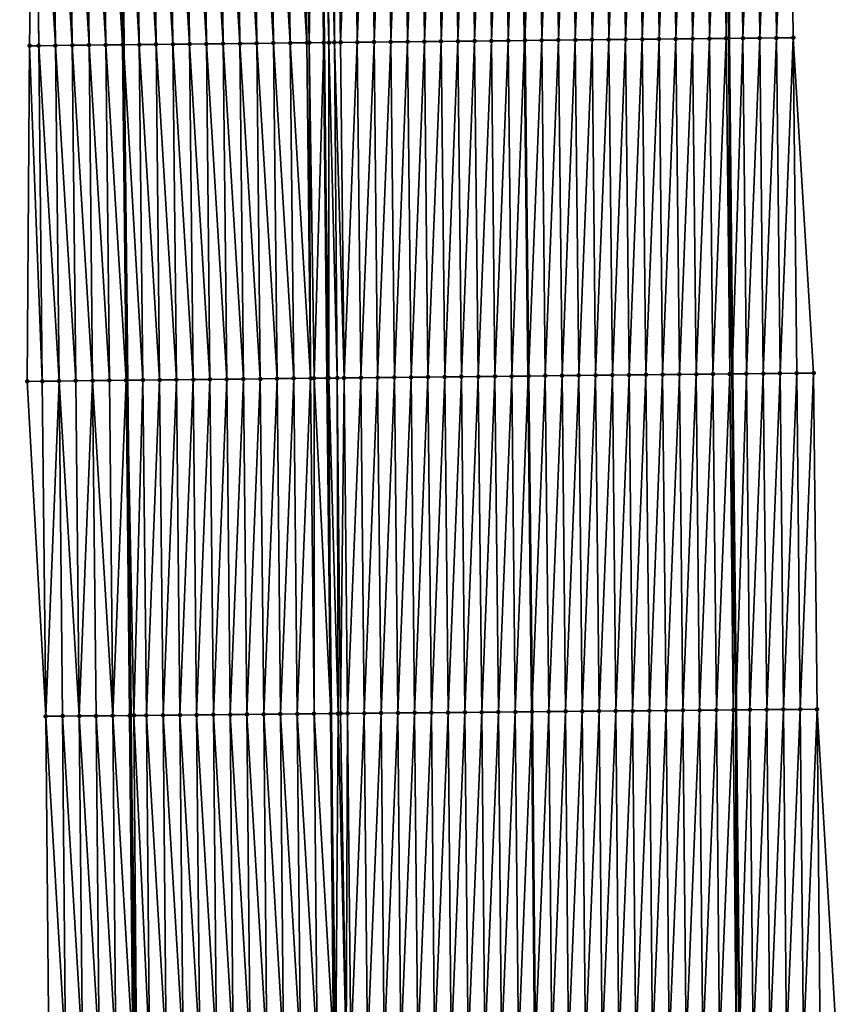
# Model space of a CAD drawing. Header units: feet. Extents: x 2010743 to 2022806, y 818705 to 837694.
# Tile 416 of 531: x 2011429 to 2011478, y 833176 to 833234. Entities that reach past the tile are written whole.
import ezdxf

# ---------------------------------------------------------------- set-up
doc = ezdxf.new("R2010")
doc.units = ezdxf.units.FT
doc.header["$MEASUREMENT"] = 0
for name, color, linetype, lineweight in [('EP_Travel Lane', 172, 'Continuous', 53), ('Road Shots', 141, 'Continuous', 100), ('STRIPING', 60, 'Continuous', 53)]:
    doc.layers.add(name, color=color, linetype=linetype, lineweight=lineweight)
doc.layers.add('I-77-MM17-21_NB-Surface-Border', color=7, linetype='Continuous')
doc.layers.add('I-77-MM17-21_NB-Surface-TIN', color=7, linetype='Continuous')

msp = doc.modelspace()

# ---------------------------------------------------------------- linework, layer by layer
at = {"layer": 'EP_Travel Lane'}
for points in [[(2011434.402, 833292.959, 293.292), (2011434.611, 833272.961, 293.432), (2011434.82, 833252.963, 293.639), (2011435.029, 833232.965, 293.875), (2011435.239, 833212.968, 294.131), (2011435.446, 833192.987, 294.363), (2011435.646, 833172.99, 294.628), (2011435.847, 833152.993, 294.879), (2011436.047, 833132.995, 295.14), (2011436.247, 833112.999, 295.433), (2011436.448, 833093.002, 295.728), (2011436.648, 833073.005, 296.049), (2011436.849, 833053.008, 296.345), (2011437.049, 833033.012, 296.684)], [(2011470.49, 833293.34, 292.963), (2011470.699, 833273.342, 293.131), (2011470.908, 833253.344, 293.339), (2011471.117, 833233.347, 293.592), (2011471.326, 833213.349, 293.839), (2011471.534, 833193.32, 294.066), (2011471.734, 833173.322, 294.295), (2011471.935, 833153.325, 294.54), (2011472.135, 833133.328, 294.822), (2011472.336, 833113.33, 295.092), (2011472.536, 833093.334, 295.417), (2011472.737, 833073.338, 295.752), (2011472.937, 833053.342, 296.093), (2011473.138, 833033.346, 296.435)]]:
    msp.add_polyline3d(points, dxfattribs=at)
at = {"layer": 'I-77-MM17-21_NB-Surface-Border', "color": 3, "linetype": 'Continuous', "lineweight": -3}
for points in [[(2011474.323, 833293.38, 292.814), (2011474.535, 833273.382, 292.978), (2011474.748, 833253.384, 293.194), (2011474.961, 833233.386, 293.438), (2011476.174, 833213.399, 293.62), (2011476.382, 833193.362, 293.874), (2011477.568, 833173.373, 294.065), (2011477.755, 833153.375, 294.289), (2011477.942, 833133.378, 294.563), (2011478.129, 833113.381, 294.848), (2011477.315, 833093.376, 295.212), (2011477.502, 833073.38, 295.566), (2011475.689, 833053.366, 295.982), (2011476.876, 833033.379, 296.31)], [(2011432.593, 833032.969, 296.561), (2011431.957, 833052.961, 296.226), (2011431.392, 833072.954, 295.91), (2011432.317, 833092.962, 295.628), (2011431.131, 833112.949, 295.299), (2011430.944, 833132.946, 295.021), (2011430.757, 833152.943, 294.756), (2011430.57, 833172.941, 294.496), (2011430.384, 833192.938, 294.233), (2011429.279, 833212.903, 293.96), (2011429.417, 833232.904, 293.721), (2011429.718, 833252.908, 293.51), (2011429.457, 833272.905, 293.298), (2011428.829, 833292.899, 293.151)]]:
    msp.add_polyline3d(points, dxfattribs=at)
at = {"layer": 'I-77-MM17-21_NB-Surface-TIN', "color": 128, "linetype": 'Continuous', "lineweight": -3}
for points in [[(2011440.963, 833233.029, 293.967), (2011440.75, 833253.027, 293.716), (2011439.75, 833253.016, 293.706)], [(2011441.963, 833233.04, 293.98), (2011441.75, 833253.037, 293.725), (2011440.75, 833253.027, 293.716)], [(2011440.963, 833233.029, 293.967), (2011441.963, 833233.04, 293.98), (2011440.75, 833253.027, 293.716)], [(2011442.963, 833233.051, 293.99), (2011442.75, 833253.048, 293.735), (2011441.75, 833253.037, 293.725)], [(2011441.963, 833233.04, 293.98), (2011442.963, 833233.051, 293.99), (2011441.75, 833253.037, 293.725)], [(2011443.963, 833233.062, 294.003), (2011443.75, 833253.059, 293.748), (2011442.75, 833253.048, 293.735)], [(2011442.963, 833233.051, 293.99), (2011443.963, 833233.062, 294.003), (2011442.75, 833253.048, 293.735)], [(2011444.963, 833233.072, 294.02), (2011444.75, 833253.07, 293.765), (2011443.75, 833253.059, 293.748)], [(2011443.963, 833233.062, 294.003), (2011444.963, 833233.072, 294.02), (2011443.75, 833253.059, 293.748)], [(2011445.963, 833233.083, 294.036), (2011445.75, 833253.08, 293.778), (2011444.75, 833253.07, 293.765)], [(2011444.963, 833233.072, 294.02), (2011445.963, 833233.083, 294.036), (2011444.75, 833253.07, 293.765)], [(2011446.098, 833233.085, 294.037), (2011446.433, 833253.088, 293.782), (2011445.75, 833253.08, 293.778)], [(2011445.963, 833233.083, 294.036), (2011446.098, 833233.085, 294.037), (2011445.75, 833253.08, 293.778)], [(2011446.098, 833233.085, 294.037), (2011446.963, 833233.094, 294.043), (2011446.433, 833253.088, 293.782)], [(2011446.433, 833253.088, 293.782), (2011446.963, 833233.094, 294.043), (2011446.75, 833253.091, 293.783)], [(2011447.276, 833233.097, 294.044), (2011447.13, 833253.095, 293.784), (2011446.75, 833253.091, 293.783)], [(2011447.276, 833233.097, 294.044), (2011446.75, 833253.091, 293.783), (2011446.963, 833233.094, 294.043)], [(2011447.598, 833233.101, 294.043), (2011447.633, 833253.101, 293.782), (2011447.13, 833253.095, 293.784)], [(2011447.276, 833233.097, 294.044), (2011447.598, 833233.101, 294.043), (2011447.13, 833253.095, 293.784)], [(2011447.598, 833233.101, 294.043), (2011447.962, 833233.104, 294.038), (2011447.633, 833253.101, 293.782)], [(2011447.962, 833233.104, 294.038), (2011447.75, 833253.102, 293.781), (2011447.633, 833253.101, 293.782)], [(2011447.962, 833233.104, 294.038), (2011448.75, 833253.112, 293.765), (2011447.75, 833253.102, 293.781)], [(2011447.962, 833233.104, 294.038), (2011448.962, 833233.115, 294.018), (2011448.75, 833253.112, 293.765)], [(2011448.962, 833233.115, 294.018), (2011449.75, 833253.123, 293.743), (2011448.75, 833253.112, 293.765)], [(2011448.962, 833233.115, 294.018), (2011449.962, 833233.125, 293.999), (2011449.75, 833253.123, 293.743)], [(2011449.962, 833233.125, 293.999), (2011450.749, 833253.133, 293.723), (2011449.75, 833253.123, 293.743)], [(2011449.962, 833233.125, 293.999), (2011450.962, 833233.136, 293.981), (2011450.749, 833253.133, 293.723)], [(2011450.962, 833233.136, 293.981), (2011451.749, 833253.144, 293.703), (2011450.749, 833253.133, 293.723)], [(2011450.962, 833233.136, 293.981), (2011451.962, 833233.146, 293.962), (2011451.749, 833253.144, 293.703)], [(2011451.962, 833233.146, 293.962), (2011452.749, 833253.154, 293.682), (2011451.749, 833253.144, 293.703)], [(2011451.962, 833233.146, 293.962), (2011452.962, 833233.157, 293.943), (2011452.749, 833253.154, 293.682)], [(2011452.962, 833233.157, 293.943), (2011453.749, 833253.165, 293.661), (2011452.749, 833253.154, 293.682)], [(2011452.962, 833233.157, 293.943), (2011453.962, 833233.167, 293.924), (2011453.749, 833253.165, 293.661)], [(2011453.962, 833233.167, 293.924), (2011454.749, 833253.175, 293.642), (2011453.749, 833253.165, 293.661)], [(2011453.962, 833233.167, 293.924), (2011454.962, 833233.178, 293.906), (2011454.749, 833253.175, 293.642)], [(2011454.962, 833233.178, 293.906), (2011455.749, 833253.186, 293.625), (2011454.749, 833253.175, 293.642)], [(2011454.962, 833233.178, 293.906), (2011455.962, 833233.188, 293.894), (2011455.749, 833253.186, 293.625)], [(2011455.962, 833233.188, 293.894), (2011456.749, 833253.196, 293.612), (2011455.749, 833253.186, 293.625)], [(2011455.962, 833233.188, 293.894), (2011456.962, 833233.199, 293.883), (2011456.749, 833253.196, 293.612)], [(2011456.962, 833233.199, 293.883), (2011457.749, 833253.207, 293.598), (2011456.749, 833253.196, 293.612)], [(2011456.962, 833233.199, 293.883), (2011457.962, 833233.209, 293.868), (2011457.749, 833253.207, 293.598)], [(2011457.962, 833233.209, 293.868), (2011458.722, 833253.217, 293.583), (2011457.749, 833253.207, 293.598)], [(2011457.962, 833233.209, 293.868), (2011458.938, 833233.22, 293.846), (2011458.722, 833253.217, 293.583)], [(2011458.749, 833253.217, 293.583), (2011458.722, 833253.217, 293.583), (2011458.938, 833233.22, 293.846)], [(2011458.962, 833233.22, 293.846), (2011459.749, 833253.228, 293.565), (2011458.749, 833253.217, 293.583)], [(2011458.962, 833233.22, 293.846), (2011458.749, 833253.217, 293.583), (2011458.938, 833233.22, 293.846)], [(2011458.962, 833233.22, 293.846), (2011459.962, 833233.23, 293.835), (2011459.749, 833253.228, 293.565)], [(2011459.962, 833233.23, 293.835), (2011460.749, 833253.238, 293.542), (2011459.749, 833253.228, 293.565)], [(2011459.962, 833233.23, 293.835), (2011460.962, 833233.241, 293.808), (2011460.749, 833253.238, 293.542)], [(2011460.962, 833233.241, 293.808), (2011461.749, 833253.248, 293.52), (2011460.749, 833253.238, 293.542)], [(2011460.962, 833233.241, 293.808), (2011461.962, 833233.251, 293.788), (2011461.749, 833253.248, 293.52)], [(2011461.962, 833233.251, 293.788), (2011462.749, 833253.259, 293.497), (2011461.749, 833253.248, 293.52)], [(2011461.962, 833233.251, 293.788), (2011462.962, 833233.262, 293.769), (2011462.749, 833253.259, 293.497)], [(2011462.962, 833233.262, 293.769), (2011463.749, 833253.269, 293.476), (2011462.749, 833253.259, 293.497)], [(2011463.962, 833233.272, 293.751), (2011463.749, 833253.269, 293.476), (2011462.962, 833233.262, 293.769)], [(2011463.962, 833233.272, 293.751), (2011464.749, 833253.28, 293.46), (2011463.749, 833253.269, 293.476)], [(2011463.962, 833233.272, 293.751), (2011464.961, 833233.283, 293.735), (2011464.749, 833253.28, 293.46)], [(2011464.961, 833233.283, 293.735), (2011465.749, 833253.29, 293.448), (2011464.749, 833253.28, 293.46)], [(2011464.961, 833233.283, 293.735), (2011465.961, 833233.293, 293.72), (2011465.749, 833253.29, 293.448)], [(2011465.961, 833233.293, 293.72), (2011466.749, 833253.301, 293.434), (2011465.749, 833253.29, 293.448)], [(2011465.961, 833233.293, 293.72), (2011466.961, 833233.304, 293.702), (2011466.749, 833253.301, 293.434)], [(2011466.961, 833233.304, 293.702), (2011467.749, 833253.311, 293.416), (2011466.749, 833253.301, 293.434)], [(2011466.961, 833233.304, 293.702), (2011467.961, 833233.314, 293.681), (2011467.749, 833253.311, 293.416)], [(2011467.961, 833233.314, 293.681), (2011468.749, 833253.322, 293.397), (2011467.749, 833253.311, 293.416)], [(2011467.961, 833233.314, 293.681), (2011468.961, 833233.325, 293.657), (2011468.749, 833253.322, 293.397)], [(2011468.961, 833233.325, 293.657), (2011469.748, 833253.332, 293.374), (2011468.749, 833253.322, 293.397)], [(2011468.961, 833233.325, 293.657), (2011469.961, 833233.335, 293.63), (2011469.748, 833253.332, 293.374)], [(2011469.961, 833233.335, 293.63), (2011470.748, 833253.343, 293.343), (2011469.748, 833253.332, 293.374)], [(2011469.961, 833233.335, 293.63), (2011470.961, 833233.345, 293.598), (2011470.748, 833253.343, 293.343)], [(2011470.961, 833233.345, 293.598), (2011470.908, 833253.344, 293.339), (2011470.748, 833253.343, 293.343)], [(2011471.748, 833253.353, 293.316), (2011470.908, 833253.344, 293.339), (2011471.117, 833233.347, 293.592)], [(2011470.961, 833233.345, 293.598), (2011471.117, 833233.347, 293.592), (2011470.908, 833253.344, 293.339)], [(2011471.961, 833233.356, 293.563), (2011471.748, 833253.353, 293.316), (2011471.117, 833233.347, 293.592)], [(2011471.961, 833233.356, 293.563), (2011472.748, 833253.363, 293.281), (2011471.748, 833253.353, 293.316)], [(2011471.961, 833233.356, 293.563), (2011472.961, 833233.366, 293.524), (2011472.748, 833253.363, 293.281)], [(2011472.961, 833233.366, 293.524), (2011473.748, 833253.374, 293.238), (2011472.748, 833253.363, 293.281)], [(2011472.961, 833233.366, 293.524), (2011473.961, 833233.376, 293.481), (2011473.748, 833253.374, 293.238)], [(2011473.961, 833233.376, 293.481), (2011474.748, 833253.384, 293.194), (2011473.748, 833253.374, 293.238)], [(2011473.961, 833233.376, 293.481), (2011474.961, 833233.386, 293.438), (2011474.748, 833253.384, 293.194)], [(2011429.963, 833232.91, 293.739), (2011429.718, 833252.908, 293.51), (2011429.417, 833232.904, 293.721)], [(2011429.963, 833232.91, 293.739), (2011429.751, 833252.908, 293.511), (2011429.718, 833252.908, 293.51)], [(2011430.963, 833232.921, 293.769), (2011430.751, 833252.919, 293.542), (2011429.751, 833252.908, 293.511)], [(2011429.963, 833232.91, 293.739), (2011430.963, 833232.921, 293.769), (2011429.751, 833252.908, 293.511)], [(2011431.963, 833232.932, 293.802), (2011431.751, 833252.93, 293.577), (2011430.751, 833252.919, 293.542)], [(2011430.963, 833232.921, 293.769), (2011431.963, 833232.932, 293.802), (2011430.751, 833252.919, 293.542)], [(2011432.963, 833232.943, 293.821), (2011432.751, 833252.941, 293.603), (2011431.751, 833252.93, 293.577)], [(2011431.963, 833232.932, 293.802), (2011432.963, 833232.943, 293.821), (2011431.751, 833252.93, 293.577)], [(2011433.963, 833232.954, 293.855), (2011433.75, 833252.951, 293.625), (2011432.751, 833252.941, 293.603)], [(2011432.963, 833232.943, 293.821), (2011433.963, 833232.954, 293.855), (2011432.751, 833252.941, 293.603)], [(2011434.963, 833232.965, 293.874), (2011434.75, 833252.962, 293.638), (2011433.75, 833252.951, 293.625)], [(2011433.963, 833232.954, 293.855), (2011434.963, 833232.965, 293.874), (2011433.75, 833252.951, 293.625)], [(2011434.75, 833252.962, 293.638), (2011435.029, 833232.965, 293.875), (2011434.82, 833252.963, 293.639)], [(2011434.963, 833232.965, 293.874), (2011435.029, 833232.965, 293.875), (2011434.75, 833252.962, 293.638)], [(2011435.963, 833232.976, 293.897), (2011435.75, 833252.973, 293.659), (2011434.82, 833252.963, 293.639)], [(2011435.963, 833232.976, 293.897), (2011434.82, 833252.963, 293.639), (2011435.029, 833232.965, 293.875)], [(2011436.963, 833232.986, 293.918), (2011436.75, 833252.984, 293.675), (2011435.75, 833252.973, 293.659)], [(2011435.963, 833232.976, 293.897), (2011436.963, 833232.986, 293.918), (2011435.75, 833252.973, 293.659)], [(2011437.963, 833232.997, 293.932), (2011437.75, 833252.995, 293.687), (2011436.75, 833252.984, 293.675)], [(2011436.963, 833232.986, 293.918), (2011437.963, 833232.997, 293.932), (2011436.75, 833252.984, 293.675)], [(2011438.963, 833233.008, 293.945), (2011438.75, 833253.005, 293.698), (2011437.75, 833252.995, 293.687)], [(2011437.963, 833232.997, 293.932), (2011438.963, 833233.008, 293.945), (2011437.75, 833252.995, 293.687)], [(2011439.963, 833233.019, 293.955), (2011439.75, 833253.016, 293.706), (2011438.75, 833253.005, 293.698)], [(2011438.963, 833233.008, 293.945), (2011439.963, 833233.019, 293.955), (2011438.75, 833253.005, 293.698)], [(2011439.963, 833233.019, 293.955), (2011440.963, 833233.029, 293.967), (2011439.75, 833253.016, 293.706)], [(2011445.175, 833213.075, 294.272), (2011444.963, 833233.072, 294.02), (2011443.963, 833233.062, 294.003)], [(2011446.175, 833213.086, 294.295), (2011445.963, 833233.083, 294.036), (2011444.963, 833233.072, 294.02)], [(2011445.175, 833213.075, 294.272), (2011446.175, 833213.086, 294.295), (2011444.963, 833233.072, 294.02)], [(2011446.175, 833213.086, 294.295), (2011446.098, 833233.085, 294.037), (2011445.963, 833233.083, 294.036)], [(2011446.391, 833213.088, 294.299), (2011446.963, 833233.094, 294.043), (2011446.098, 833233.085, 294.037)], [(2011446.175, 833213.086, 294.295), (2011446.391, 833213.088, 294.299), (2011446.098, 833233.085, 294.037)], [(2011446.391, 833213.088, 294.299), (2011447.175, 833213.096, 294.305), (2011446.963, 833233.094, 294.043)], [(2011447.26, 833213.097, 294.306), (2011447.276, 833233.097, 294.044), (2011446.963, 833233.094, 294.043)], [(2011447.26, 833213.097, 294.306), (2011446.963, 833233.094, 294.043), (2011447.175, 833213.096, 294.305)], [(2011447.26, 833213.097, 294.306), (2011447.768, 833213.103, 294.303), (2011447.276, 833233.097, 294.044)], [(2011447.768, 833213.103, 294.303), (2011447.598, 833233.101, 294.043), (2011447.276, 833233.097, 294.044)], [(2011448.175, 833213.107, 294.298), (2011447.962, 833233.104, 294.038), (2011447.598, 833233.101, 294.043)], [(2011447.768, 833213.103, 294.303), (2011448.175, 833213.107, 294.298), (2011447.598, 833233.101, 294.043)], [(2011448.175, 833213.107, 294.298), (2011448.962, 833233.115, 294.018), (2011447.962, 833233.104, 294.038)], [(2011448.175, 833213.107, 294.298), (2011449.175, 833213.118, 294.278), (2011448.962, 833233.115, 294.018)], [(2011449.175, 833213.118, 294.278), (2011449.962, 833233.125, 293.999), (2011448.962, 833233.115, 294.018)], [(2011449.175, 833213.118, 294.278), (2011450.175, 833213.128, 294.258), (2011449.962, 833233.125, 293.999)], [(2011450.175, 833213.128, 294.258), (2011450.962, 833233.136, 293.981), (2011449.962, 833233.125, 293.999)], [(2011450.175, 833213.128, 294.258), (2011451.175, 833213.138, 294.239), (2011450.962, 833233.136, 293.981)], [(2011451.175, 833213.138, 294.239), (2011451.962, 833233.146, 293.962), (2011450.962, 833233.136, 293.981)], [(2011451.175, 833213.138, 294.239), (2011452.175, 833213.149, 294.22), (2011451.962, 833233.146, 293.962)], [(2011452.175, 833213.149, 294.22), (2011452.962, 833233.157, 293.943), (2011451.962, 833233.146, 293.962)], [(2011452.175, 833213.149, 294.22), (2011453.175, 833213.159, 294.204), (2011452.962, 833233.157, 293.943)], [(2011453.175, 833213.159, 294.204), (2011453.962, 833233.167, 293.924), (2011452.962, 833233.157, 293.943)], [(2011453.175, 833213.159, 294.204), (2011454.175, 833213.17, 294.183), (2011453.962, 833233.167, 293.924)], [(2011454.175, 833213.17, 294.183), (2011454.962, 833233.178, 293.906), (2011453.962, 833233.167, 293.924)], [(2011454.175, 833213.17, 294.183), (2011455.175, 833213.18, 294.164), (2011454.962, 833233.178, 293.906)], [(2011455.175, 833213.18, 294.164), (2011455.962, 833233.188, 293.894), (2011454.962, 833233.178, 293.906)], [(2011455.175, 833213.18, 294.164), (2011456.175, 833213.191, 294.15), (2011455.962, 833233.188, 293.894)], [(2011456.175, 833213.191, 294.15), (2011456.962, 833233.199, 293.883), (2011455.962, 833233.188, 293.894)], [(2011456.175, 833213.191, 294.15), (2011457.175, 833213.201, 294.137), (2011456.962, 833233.199, 293.883)], [(2011457.175, 833213.201, 294.137), (2011457.962, 833233.209, 293.868), (2011456.962, 833233.199, 293.883)], [(2011457.175, 833213.201, 294.137), (2011458.175, 833213.212, 294.125), (2011457.962, 833233.209, 293.868)], [(2011458.175, 833213.212, 294.125), (2011458.938, 833233.22, 293.846), (2011457.962, 833233.209, 293.868)], [(2011458.175, 833213.212, 294.125), (2011459.153, 833213.222, 294.102), (2011458.938, 833233.22, 293.846)], [(2011458.962, 833233.22, 293.846), (2011458.938, 833233.22, 293.846), (2011459.153, 833213.222, 294.102)], [(2011459.175, 833213.222, 294.101), (2011459.962, 833233.23, 293.835), (2011458.962, 833233.22, 293.846)], [(2011459.175, 833213.222, 294.101), (2011458.962, 833233.22, 293.846), (2011459.153, 833213.222, 294.102)], [(2011459.175, 833213.222, 294.101), (2011460.175, 833213.233, 294.086), (2011459.962, 833233.23, 293.835)], [(2011460.175, 833213.233, 294.086), (2011460.962, 833233.241, 293.808), (2011459.962, 833233.23, 293.835)], [(2011460.175, 833213.233, 294.086), (2011461.174, 833213.243, 294.06), (2011460.962, 833233.241, 293.808)], [(2011461.174, 833213.243, 294.06), (2011461.962, 833233.251, 293.788), (2011460.962, 833233.241, 293.808)], [(2011461.174, 833213.243, 294.06), (2011462.174, 833213.254, 294.04), (2011461.962, 833233.251, 293.788)], [(2011462.174, 833213.254, 294.04), (2011462.962, 833233.262, 293.769), (2011461.962, 833233.251, 293.788)], [(2011462.174, 833213.254, 294.04), (2011463.174, 833213.264, 294.02), (2011462.962, 833233.262, 293.769)], [(2011463.174, 833213.264, 294.02), (2011463.962, 833233.272, 293.751), (2011462.962, 833233.262, 293.769)], [(2011463.174, 833213.264, 294.02), (2011464.174, 833213.275, 294.001), (2011463.962, 833233.272, 293.751)], [(2011464.174, 833213.275, 294.001), (2011464.961, 833233.283, 293.735), (2011463.962, 833233.272, 293.751)], [(2011464.174, 833213.275, 294.001), (2011465.174, 833213.285, 293.983), (2011464.961, 833233.283, 293.735)], [(2011465.174, 833213.285, 293.983), (2011465.961, 833233.293, 293.72), (2011464.961, 833233.283, 293.735)], [(2011465.174, 833213.285, 293.983), (2011466.174, 833213.296, 293.964), (2011465.961, 833233.293, 293.72)], [(2011466.174, 833213.296, 293.964), (2011466.961, 833233.304, 293.702), (2011465.961, 833233.293, 293.72)], [(2011466.174, 833213.296, 293.964), (2011467.174, 833213.306, 293.942), (2011466.961, 833233.304, 293.702)], [(2011467.174, 833213.306, 293.942), (2011467.961, 833233.314, 293.681), (2011466.961, 833233.304, 293.702)], [(2011467.174, 833213.306, 293.942), (2011468.174, 833213.317, 293.923), (2011467.961, 833233.314, 293.681)], [(2011468.174, 833213.317, 293.923), (2011468.961, 833233.325, 293.657), (2011467.961, 833233.314, 293.681)], [(2011468.174, 833213.317, 293.923), (2011469.174, 833213.327, 293.901), (2011468.961, 833233.325, 293.657)], [(2011469.174, 833213.327, 293.901), (2011469.961, 833233.335, 293.63), (2011468.961, 833233.325, 293.657)], [(2011469.174, 833213.327, 293.901), (2011470.174, 833213.337, 293.876), (2011469.961, 833233.335, 293.63)], [(2011470.174, 833213.337, 293.876), (2011470.961, 833233.345, 293.598), (2011469.961, 833233.335, 293.63)], [(2011470.174, 833213.337, 293.876), (2011471.174, 833213.348, 293.845), (2011470.961, 833233.345, 293.598)], [(2011471.174, 833213.348, 293.845), (2011471.117, 833233.347, 293.592), (2011470.961, 833233.345, 293.598)], [(2011471.961, 833233.356, 293.563), (2011471.117, 833233.347, 293.592), (2011471.326, 833213.349, 293.839)], [(2011471.174, 833213.348, 293.845), (2011471.326, 833213.349, 293.839), (2011471.117, 833233.347, 293.592)], [(2011472.174, 833213.358, 293.805), (2011471.961, 833233.356, 293.563), (2011471.326, 833213.349, 293.839)], [(2011472.174, 833213.358, 293.805), (2011472.961, 833233.366, 293.524), (2011471.961, 833233.356, 293.563)], [(2011472.174, 833213.358, 293.805), (2011473.174, 833213.368, 293.759), (2011472.961, 833233.366, 293.524)], [(2011473.174, 833213.368, 293.759), (2011473.961, 833233.376, 293.481), (2011472.961, 833233.366, 293.524)], [(2011473.174, 833213.368, 293.759), (2011474.174, 833213.379, 293.712), (2011473.961, 833233.376, 293.481)], [(2011474.174, 833213.379, 293.712), (2011474.961, 833233.386, 293.438), (2011473.961, 833233.376, 293.481)], [(2011474.174, 833213.379, 293.712), (2011475.174, 833213.389, 293.665), (2011474.961, 833233.386, 293.438)], [(2011475.174, 833213.389, 293.665), (2011476.174, 833213.399, 293.62), (2011474.961, 833233.386, 293.438)], [(2011430.176, 833212.913, 293.988), (2011429.417, 833232.904, 293.721), (2011429.279, 833212.903, 293.96)], [(2011430.176, 833212.913, 293.988), (2011429.963, 833232.91, 293.739), (2011429.417, 833232.904, 293.721)], [(2011431.176, 833212.924, 294.019), (2011430.963, 833232.921, 293.769), (2011429.963, 833232.91, 293.739)], [(2011430.176, 833212.913, 293.988), (2011431.176, 833212.924, 294.019), (2011429.963, 833232.91, 293.739)], [(2011432.176, 833212.935, 294.055), (2011431.963, 833232.932, 293.802), (2011430.963, 833232.921, 293.769)], [(2011431.176, 833212.924, 294.019), (2011432.176, 833212.935, 294.055), (2011430.963, 833232.921, 293.769)], [(2011433.176, 833212.946, 294.081), (2011432.963, 833232.943, 293.821), (2011431.963, 833232.932, 293.802)], [(2011432.176, 833212.935, 294.055), (2011433.176, 833212.946, 294.081), (2011431.963, 833232.932, 293.802)], [(2011434.176, 833212.956, 294.112), (2011433.963, 833232.954, 293.855), (2011432.963, 833232.943, 293.821)], [(2011433.176, 833212.946, 294.081), (2011434.176, 833212.956, 294.112), (2011432.963, 833232.943, 293.821)], [(2011435.176, 833212.967, 294.129), (2011434.963, 833232.965, 293.874), (2011433.963, 833232.954, 293.855)], [(2011434.176, 833212.956, 294.112), (2011435.176, 833212.967, 294.129), (2011433.963, 833232.954, 293.855)], [(2011434.963, 833232.965, 293.874), (2011435.239, 833212.968, 294.131), (2011435.029, 833232.965, 293.875)], [(2011435.176, 833212.967, 294.129), (2011435.239, 833212.968, 294.131), (2011434.963, 833232.965, 293.874)], [(2011436.176, 833212.978, 294.152), (2011435.963, 833232.976, 293.897), (2011435.029, 833232.965, 293.875)], [(2011436.176, 833212.978, 294.152), (2011435.029, 833232.965, 293.875), (2011435.239, 833212.968, 294.131)], [(2011437.176, 833212.989, 294.171), (2011436.963, 833232.986, 293.918), (2011435.963, 833232.976, 293.897)], [(2011436.176, 833212.978, 294.152), (2011437.176, 833212.989, 294.171), (2011435.963, 833232.976, 293.897)], [(2011438.176, 833213, 294.186), (2011437.963, 833232.997, 293.932), (2011436.963, 833232.986, 293.918)], [(2011437.176, 833212.989, 294.171), (2011438.176, 833213, 294.186), (2011436.963, 833232.986, 293.918)], [(2011439.176, 833213.01, 294.196), (2011438.963, 833233.008, 293.945), (2011437.963, 833232.997, 293.932)], [(2011438.176, 833213, 294.186), (2011439.176, 833213.01, 294.196), (2011437.963, 833232.997, 293.932)], [(2011440.176, 833213.021, 294.206), (2011439.963, 833233.019, 293.955), (2011438.963, 833233.008, 293.945)], [(2011439.176, 833213.01, 294.196), (2011440.176, 833213.021, 294.206), (2011438.963, 833233.008, 293.945)], [(2011441.176, 833213.032, 294.216), (2011440.963, 833233.029, 293.967), (2011439.963, 833233.019, 293.955)], [(2011440.176, 833213.021, 294.206), (2011441.176, 833213.032, 294.216), (2011439.963, 833233.019, 293.955)], [(2011442.176, 833213.043, 294.227), (2011441.963, 833233.04, 293.98), (2011440.963, 833233.029, 293.967)], [(2011441.176, 833213.032, 294.216), (2011442.176, 833213.043, 294.227), (2011440.963, 833233.029, 293.967)], [(2011443.175, 833213.053, 294.24), (2011442.963, 833233.051, 293.99), (2011441.963, 833233.04, 293.98)], [(2011442.176, 833213.043, 294.227), (2011443.175, 833213.053, 294.24), (2011441.963, 833233.04, 293.98)], [(2011444.175, 833213.064, 294.255), (2011443.963, 833233.062, 294.003), (2011442.963, 833233.051, 293.99)], [(2011443.175, 833213.053, 294.24), (2011444.175, 833213.064, 294.255), (2011442.963, 833233.051, 293.99)], [(2011444.175, 833213.064, 294.255), (2011445.175, 833213.075, 294.272), (2011443.963, 833233.062, 294.003)], [(2011448.383, 833193.111, 294.528), (2011449.175, 833213.118, 294.278), (2011448.175, 833213.107, 294.298)], [(2011448.383, 833193.111, 294.528), (2011449.383, 833193.12, 294.507), (2011449.175, 833213.118, 294.278)], [(2011449.383, 833193.12, 294.507), (2011450.175, 833213.128, 294.258), (2011449.175, 833213.118, 294.278)], [(2011449.383, 833193.12, 294.507), (2011450.383, 833193.129, 294.489), (2011450.175, 833213.128, 294.258)], [(2011450.383, 833193.129, 294.489), (2011451.175, 833213.138, 294.239), (2011450.175, 833213.128, 294.258)], [(2011450.383, 833193.129, 294.489), (2011451.383, 833193.138, 294.471), (2011451.175, 833213.138, 294.239)], [(2011451.383, 833193.138, 294.471), (2011452.175, 833213.149, 294.22), (2011451.175, 833213.138, 294.239)], [(2011451.383, 833193.138, 294.471), (2011452.383, 833193.147, 294.452), (2011452.175, 833213.149, 294.22)], [(2011452.383, 833193.147, 294.452), (2011453.175, 833213.159, 294.204), (2011452.175, 833213.149, 294.22)], [(2011452.383, 833193.147, 294.452), (2011453.383, 833193.156, 294.435), (2011453.175, 833213.159, 294.204)], [(2011453.383, 833193.156, 294.435), (2011454.175, 833213.17, 294.183), (2011453.175, 833213.159, 294.204)], [(2011453.383, 833193.156, 294.435), (2011454.383, 833193.165, 294.417), (2011454.175, 833213.17, 294.183)], [(2011454.383, 833193.165, 294.417), (2011455.175, 833213.18, 294.164), (2011454.175, 833213.17, 294.183)], [(2011454.383, 833193.165, 294.417), (2011455.383, 833193.174, 294.399), (2011455.175, 833213.18, 294.164)], [(2011455.383, 833193.174, 294.399), (2011456.175, 833213.191, 294.15), (2011455.175, 833213.18, 294.164)], [(2011455.383, 833193.174, 294.399), (2011456.383, 833193.183, 294.384), (2011456.175, 833213.191, 294.15)], [(2011456.383, 833193.183, 294.384), (2011457.175, 833213.201, 294.137), (2011456.175, 833213.191, 294.15)], [(2011456.383, 833193.183, 294.384), (2011457.383, 833193.192, 294.372), (2011457.175, 833213.201, 294.137)], [(2011457.383, 833193.192, 294.372), (2011458.175, 833213.212, 294.125), (2011457.175, 833213.201, 294.137)], [(2011457.383, 833193.192, 294.372), (2011458.382, 833193.202, 294.366), (2011458.175, 833213.212, 294.125)], [(2011458.382, 833193.202, 294.366), (2011459.153, 833213.222, 294.102), (2011458.175, 833213.212, 294.125)], [(2011458.382, 833193.202, 294.366), (2011459.364, 833193.211, 294.342), (2011459.153, 833213.222, 294.102)], [(2011459.175, 833213.222, 294.101), (2011459.153, 833213.222, 294.102), (2011459.364, 833193.211, 294.342)], [(2011459.382, 833193.211, 294.342), (2011460.175, 833213.233, 294.086), (2011459.175, 833213.222, 294.101)], [(2011459.382, 833193.211, 294.342), (2011459.175, 833213.222, 294.101), (2011459.364, 833193.211, 294.342)], [(2011459.382, 833193.211, 294.342), (2011460.382, 833193.22, 294.326), (2011460.175, 833213.233, 294.086)], [(2011460.382, 833193.22, 294.326), (2011461.174, 833213.243, 294.06), (2011460.175, 833213.233, 294.086)], [(2011460.382, 833193.22, 294.326), (2011461.382, 833193.229, 294.294), (2011461.174, 833213.243, 294.06)], [(2011461.382, 833193.229, 294.294), (2011462.174, 833213.254, 294.04), (2011461.174, 833213.243, 294.06)], [(2011461.382, 833193.229, 294.294), (2011462.382, 833193.238, 294.272), (2011462.174, 833213.254, 294.04)], [(2011462.382, 833193.238, 294.272), (2011463.174, 833213.264, 294.02), (2011462.174, 833213.254, 294.04)], [(2011462.382, 833193.238, 294.272), (2011463.382, 833193.247, 294.25), (2011463.174, 833213.264, 294.02)], [(2011463.382, 833193.247, 294.25), (2011464.174, 833213.275, 294.001), (2011463.174, 833213.264, 294.02)], [(2011463.382, 833193.247, 294.25), (2011464.382, 833193.256, 294.227), (2011464.174, 833213.275, 294.001)], [(2011464.382, 833193.256, 294.227), (2011465.174, 833213.285, 293.983), (2011464.174, 833213.275, 294.001)], [(2011464.382, 833193.256, 294.227), (2011465.382, 833193.265, 294.208), (2011465.174, 833213.285, 293.983)], [(2011465.382, 833193.265, 294.208), (2011466.174, 833213.296, 293.964), (2011465.174, 833213.285, 293.983)], [(2011465.382, 833193.265, 294.208), (2011466.382, 833193.274, 294.188), (2011466.174, 833213.296, 293.964)], [(2011466.382, 833193.274, 294.188), (2011467.174, 833213.306, 293.942), (2011466.174, 833213.296, 293.964)], [(2011466.382, 833193.274, 294.188), (2011467.382, 833193.283, 294.17), (2011467.174, 833213.306, 293.942)], [(2011467.382, 833193.283, 294.17), (2011468.174, 833213.317, 293.923), (2011467.174, 833213.306, 293.942)], [(2011467.382, 833193.283, 294.17), (2011468.382, 833193.292, 294.149), (2011468.174, 833213.317, 293.923)], [(2011468.382, 833193.292, 294.149), (2011469.174, 833213.327, 293.901), (2011468.174, 833213.317, 293.923)], [(2011468.382, 833193.292, 294.149), (2011469.382, 833193.301, 294.13), (2011469.174, 833213.327, 293.901)], [(2011469.382, 833193.301, 294.13), (2011470.174, 833213.337, 293.876), (2011469.174, 833213.327, 293.901)], [(2011469.382, 833193.301, 294.13), (2011470.382, 833193.31, 294.105), (2011470.174, 833213.337, 293.876)], [(2011470.382, 833193.31, 294.105), (2011471.174, 833213.348, 293.845), (2011470.174, 833213.337, 293.876)], [(2011470.382, 833193.31, 294.105), (2011471.382, 833193.319, 294.071), (2011471.174, 833213.348, 293.845)], [(2011471.382, 833193.319, 294.071), (2011471.326, 833213.349, 293.839), (2011471.174, 833213.348, 293.845)], [(2011472.174, 833213.358, 293.805), (2011471.326, 833213.349, 293.839), (2011471.534, 833193.32, 294.066)], [(2011471.382, 833193.319, 294.071), (2011471.534, 833193.32, 294.066), (2011471.326, 833213.349, 293.839)], [(2011472.382, 833193.328, 294.041), (2011472.174, 833213.358, 293.805), (2011471.534, 833193.32, 294.066)], [(2011472.382, 833193.328, 294.041), (2011473.174, 833213.368, 293.759), (2011472.174, 833213.358, 293.805)], [(2011472.382, 833193.328, 294.041), (2011473.382, 833193.336, 294), (2011473.174, 833213.368, 293.759)], [(2011473.382, 833193.336, 294), (2011474.174, 833213.379, 293.712), (2011473.174, 833213.368, 293.759)], [(2011473.382, 833193.336, 294), (2011474.382, 833193.345, 293.956), (2011474.174, 833213.379, 293.712)], [(2011474.382, 833193.345, 293.956), (2011475.174, 833213.389, 293.665), (2011474.174, 833213.379, 293.712)], [(2011474.382, 833193.345, 293.956), (2011475.382, 833193.354, 293.915), (2011475.174, 833213.389, 293.665)], [(2011475.382, 833193.354, 293.915), (2011476.174, 833213.399, 293.62), (2011475.174, 833213.389, 293.665)], [(2011475.382, 833193.354, 293.915), (2011476.382, 833193.362, 293.874), (2011476.174, 833213.399, 293.62)], [(2011430.384, 833192.938, 294.233), (2011430.176, 833212.913, 293.988), (2011429.279, 833212.903, 293.96)], [(2011430.384, 833192.938, 294.233), (2011431.176, 833212.924, 294.019), (2011430.176, 833212.913, 293.988)], [(2011431.384, 833192.948, 294.263), (2011431.176, 833212.924, 294.019), (2011430.384, 833192.938, 294.233)], [(2011432.384, 833192.958, 294.299), (2011432.176, 833212.935, 294.055), (2011431.176, 833212.924, 294.019)], [(2011431.384, 833192.948, 294.263), (2011432.384, 833192.958, 294.299), (2011431.176, 833212.924, 294.019)], [(2011432.384, 833192.958, 294.299), (2011433.176, 833212.946, 294.081), (2011432.176, 833212.935, 294.055)], [(2011432.384, 833192.958, 294.299), (2011433.384, 833192.967, 294.309), (2011433.176, 833212.946, 294.081)], [(2011434.384, 833192.977, 294.357), (2011434.176, 833212.956, 294.112), (2011433.176, 833212.946, 294.081)], [(2011433.384, 833192.967, 294.309), (2011434.384, 833192.977, 294.357), (2011433.176, 833212.946, 294.081)], [(2011434.384, 833192.977, 294.357), (2011435.176, 833212.967, 294.129), (2011434.176, 833212.956, 294.112)], [(2011434.384, 833192.977, 294.357), (2011435.383, 833192.987, 294.361), (2011435.176, 833212.967, 294.129)], [(2011435.383, 833192.987, 294.361), (2011435.239, 833212.968, 294.131), (2011435.176, 833212.967, 294.129)], [(2011435.639, 833192.989, 294.368), (2011436.176, 833212.978, 294.152), (2011435.239, 833212.968, 294.131)], [(2011435.639, 833192.989, 294.368), (2011435.239, 833212.968, 294.131), (2011435.446, 833192.987, 294.363)], [(2011435.383, 833192.987, 294.361), (2011435.446, 833192.987, 294.363), (2011435.239, 833212.968, 294.131)], [(2011435.639, 833192.989, 294.368), (2011436.383, 833192.997, 294.384), (2011436.176, 833212.978, 294.152)], [(2011436.383, 833192.997, 294.384), (2011437.176, 833212.989, 294.171), (2011436.176, 833212.978, 294.152)], [(2011436.383, 833192.997, 294.384), (2011437.383, 833193.006, 294.408), (2011437.176, 833212.989, 294.171)], [(2011437.383, 833193.006, 294.408), (2011438.176, 833213, 294.186), (2011437.176, 833212.989, 294.171)], [(2011437.383, 833193.006, 294.408), (2011438.383, 833193.016, 294.422), (2011438.176, 833213, 294.186)], [(2011438.383, 833193.016, 294.422), (2011439.176, 833213.01, 294.196), (2011438.176, 833213, 294.186)], [(2011438.383, 833193.016, 294.422), (2011439.383, 833193.025, 294.433), (2011439.176, 833213.01, 294.196)], [(2011439.383, 833193.025, 294.433), (2011440.176, 833213.021, 294.206), (2011439.176, 833213.01, 294.196)], [(2011439.383, 833193.025, 294.433), (2011440.383, 833193.035, 294.442), (2011440.176, 833213.021, 294.206)], [(2011440.383, 833193.035, 294.442), (2011441.176, 833213.032, 294.216), (2011440.176, 833213.021, 294.206)], [(2011440.383, 833193.035, 294.442), (2011441.383, 833193.044, 294.453), (2011441.176, 833213.032, 294.216)], [(2011441.383, 833193.044, 294.453), (2011442.176, 833213.043, 294.227), (2011441.176, 833213.032, 294.216)], [(2011441.383, 833193.044, 294.453), (2011442.383, 833193.054, 294.466), (2011442.176, 833213.043, 294.227)], [(2011442.383, 833193.054, 294.466), (2011443.175, 833213.053, 294.24), (2011442.176, 833213.043, 294.227)], [(2011442.383, 833193.054, 294.466), (2011443.383, 833193.063, 294.478), (2011443.175, 833213.053, 294.24)], [(2011443.383, 833193.063, 294.478), (2011444.175, 833213.064, 294.255), (2011443.175, 833213.053, 294.24)], [(2011443.383, 833193.063, 294.478), (2011444.383, 833193.073, 294.49), (2011444.175, 833213.064, 294.255)], [(2011444.383, 833193.073, 294.49), (2011445.175, 833213.075, 294.272), (2011444.175, 833213.064, 294.255)], [(2011444.383, 833193.073, 294.49), (2011445.383, 833193.082, 294.507), (2011445.175, 833213.075, 294.272)], [(2011445.383, 833193.082, 294.507), (2011446.175, 833213.086, 294.295), (2011445.175, 833213.075, 294.272)], [(2011445.383, 833193.082, 294.507), (2011446.383, 833193.092, 294.527), (2011446.175, 833213.086, 294.295)], [(2011446.383, 833193.092, 294.527), (2011446.391, 833213.088, 294.299), (2011446.175, 833213.086, 294.295)], [(2011446.383, 833193.092, 294.527), (2011447.383, 833193.101, 294.53), (2011446.391, 833213.088, 294.299)], [(2011446.391, 833213.088, 294.299), (2011447.383, 833193.101, 294.53), (2011447.175, 833213.096, 294.305)], [(2011447.26, 833213.097, 294.306), (2011447.175, 833213.096, 294.305), (2011447.383, 833193.101, 294.53)], [(2011447.816, 833193.106, 294.533), (2011447.768, 833213.103, 294.303), (2011447.26, 833213.097, 294.306)], [(2011447.816, 833193.106, 294.533), (2011447.26, 833213.097, 294.306), (2011447.383, 833193.101, 294.53)], [(2011447.964, 833193.107, 294.533), (2011448.175, 833213.107, 294.298), (2011447.768, 833213.103, 294.303)], [(2011447.816, 833193.106, 294.533), (2011447.964, 833193.107, 294.533), (2011447.768, 833213.103, 294.303)], [(2011447.964, 833193.107, 294.533), (2011448.383, 833193.111, 294.528), (2011448.175, 833213.107, 294.298)], [(2011453.569, 833173.158, 294.685), (2011454.383, 833193.165, 294.417), (2011453.383, 833193.156, 294.435)], [(2011453.569, 833173.158, 294.685), (2011454.569, 833173.167, 294.665), (2011454.383, 833193.165, 294.417)], [(2011454.569, 833173.167, 294.665), (2011455.383, 833193.174, 294.399), (2011454.383, 833193.165, 294.417)], [(2011454.569, 833173.167, 294.665), (2011455.569, 833173.177, 294.645), (2011455.383, 833193.174, 294.399)], [(2011455.569, 833173.177, 294.645), (2011456.383, 833193.183, 294.384), (2011455.383, 833193.174, 294.399)], [(2011455.569, 833173.177, 294.645), (2011456.569, 833173.186, 294.629), (2011456.383, 833193.183, 294.384)], [(2011456.569, 833173.186, 294.629), (2011457.383, 833193.192, 294.372), (2011456.383, 833193.183, 294.384)], [(2011456.569, 833173.186, 294.629), (2011457.569, 833173.195, 294.617), (2011457.383, 833193.192, 294.372)], [(2011457.569, 833173.195, 294.617), (2011458.382, 833193.202, 294.366), (2011457.383, 833193.192, 294.372)], [(2011457.569, 833173.195, 294.617), (2011458.569, 833173.204, 294.61), (2011458.382, 833193.202, 294.366)], [(2011458.569, 833173.204, 294.61), (2011459.364, 833193.211, 294.342), (2011458.382, 833193.202, 294.366)], [(2011458.569, 833173.204, 294.61), (2011459.554, 833173.213, 294.583), (2011459.364, 833193.211, 294.342)], [(2011459.382, 833193.211, 294.342), (2011459.364, 833193.211, 294.342), (2011459.554, 833173.213, 294.583)], [(2011459.569, 833173.213, 294.583), (2011460.382, 833193.22, 294.326), (2011459.382, 833193.211, 294.342)], [(2011459.569, 833173.213, 294.583), (2011459.382, 833193.211, 294.342), (2011459.554, 833173.213, 294.583)], [(2011459.569, 833173.213, 294.583), (2011460.569, 833173.222, 294.567), (2011460.382, 833193.22, 294.326)], [(2011460.569, 833173.222, 294.567), (2011461.382, 833193.229, 294.294), (2011460.382, 833193.22, 294.326)], [(2011460.569, 833173.222, 294.567), (2011461.569, 833173.231, 294.533), (2011461.382, 833193.229, 294.294)], [(2011461.569, 833173.231, 294.533), (2011462.382, 833193.238, 294.272), (2011461.382, 833193.229, 294.294)], [(2011461.569, 833173.231, 294.533), (2011462.569, 833173.24, 294.511), (2011462.382, 833193.238, 294.272)], [(2011462.382, 833193.238, 294.272), (2011462.569, 833173.24, 294.511), (2011463.382, 833193.247, 294.25)], [(2011463.569, 833173.249, 294.49), (2011463.382, 833193.247, 294.25), (2011462.569, 833173.24, 294.511)], [(2011463.569, 833173.249, 294.49), (2011464.382, 833193.256, 294.227), (2011463.382, 833193.247, 294.25)], [(2011463.569, 833173.249, 294.49), (2011464.569, 833173.258, 294.472), (2011464.382, 833193.256, 294.227)], [(2011464.569, 833173.258, 294.472), (2011465.382, 833193.265, 294.208), (2011464.382, 833193.256, 294.227)], [(2011464.569, 833173.258, 294.472), (2011465.569, 833173.267, 294.454), (2011465.382, 833193.265, 294.208)], [(2011465.569, 833173.267, 294.454), (2011466.382, 833193.274, 294.188), (2011465.382, 833193.265, 294.208)], [(2011465.569, 833173.267, 294.454), (2011466.569, 833173.276, 294.435), (2011466.382, 833193.274, 294.188)], [(2011466.569, 833173.276, 294.435), (2011467.382, 833193.283, 294.17), (2011466.382, 833193.274, 294.188)], [(2011466.569, 833173.276, 294.435), (2011467.569, 833173.285, 294.412), (2011467.382, 833193.283, 294.17)], [(2011467.569, 833173.285, 294.412), (2011468.382, 833193.292, 294.149), (2011467.382, 833193.283, 294.17)], [(2011467.569, 833173.285, 294.412), (2011468.569, 833173.294, 294.391), (2011468.382, 833193.292, 294.149)], [(2011468.569, 833173.294, 294.391), (2011469.382, 833193.301, 294.13), (2011468.382, 833193.292, 294.149)], [(2011468.569, 833173.294, 294.391), (2011469.569, 833173.303, 294.366), (2011469.382, 833193.301, 294.13)], [(2011469.569, 833173.303, 294.366), (2011470.382, 833193.31, 294.105), (2011469.382, 833193.301, 294.13)], [(2011469.569, 833173.303, 294.366), (2011470.569, 833173.312, 294.338), (2011470.382, 833193.31, 294.105)], [(2011470.569, 833173.312, 294.338), (2011471.382, 833193.319, 294.071), (2011470.382, 833193.31, 294.105)], [(2011470.569, 833173.312, 294.338), (2011471.569, 833173.321, 294.298), (2011471.382, 833193.319, 294.071)], [(2011471.569, 833173.321, 294.298), (2011471.534, 833193.32, 294.066), (2011471.382, 833193.319, 294.071)], [(2011472.382, 833193.328, 294.041), (2011471.534, 833193.32, 294.066), (2011471.734, 833173.322, 294.295)], [(2011471.569, 833173.321, 294.298), (2011471.734, 833173.322, 294.295), (2011471.534, 833193.32, 294.066)], [(2011472.569, 833173.33, 294.281), (2011472.382, 833193.328, 294.041), (2011471.734, 833173.322, 294.295)], [(2011472.569, 833173.33, 294.281), (2011473.382, 833193.336, 294), (2011472.382, 833193.328, 294.041)], [(2011472.569, 833173.33, 294.281), (2011473.569, 833173.339, 294.239), (2011473.382, 833193.336, 294)], [(2011473.569, 833173.339, 294.239), (2011474.382, 833193.345, 293.956), (2011473.382, 833193.336, 294)], [(2011473.569, 833173.339, 294.239), (2011474.569, 833173.347, 294.199), (2011474.382, 833193.345, 293.956)], [(2011474.569, 833173.347, 294.199), (2011475.382, 833193.354, 293.915), (2011474.382, 833193.345, 293.956)], [(2011474.569, 833173.347, 294.199), (2011475.569, 833173.356, 294.153), (2011475.382, 833193.354, 293.915)], [(2011475.569, 833173.356, 294.153), (2011476.382, 833193.362, 293.874), (2011475.382, 833193.354, 293.915)], [(2011475.569, 833173.356, 294.153), (2011476.568, 833173.365, 294.109), (2011476.382, 833193.362, 293.874)], [(2011476.568, 833173.365, 294.109), (2011477.568, 833173.373, 294.065), (2011476.382, 833193.362, 293.874)], [(2011431.57, 833172.951, 294.526), (2011431.384, 833192.948, 294.263), (2011430.384, 833192.938, 294.233)], [(2011431.57, 833172.951, 294.526), (2011430.384, 833192.938, 294.233), (2011430.57, 833172.941, 294.496)], [(2011432.57, 833172.96, 294.559), (2011432.384, 833192.958, 294.299), (2011431.384, 833192.948, 294.263)], [(2011431.57, 833172.951, 294.526), (2011432.57, 833172.96, 294.559), (2011431.384, 833192.948, 294.263)], [(2011433.57, 833172.97, 294.572), (2011433.384, 833192.967, 294.309), (2011432.384, 833192.958, 294.299)], [(2011432.57, 833172.96, 294.559), (2011433.57, 833172.97, 294.572), (2011432.384, 833192.958, 294.299)], [(2011434.57, 833172.98, 294.613), (2011434.384, 833192.977, 294.357), (2011433.384, 833192.967, 294.309)], [(2011433.57, 833172.97, 294.572), (2011434.57, 833172.98, 294.613), (2011433.384, 833192.967, 294.309)], [(2011435.57, 833172.989, 294.626), (2011435.383, 833192.987, 294.361), (2011434.384, 833192.977, 294.357)], [(2011434.57, 833172.98, 294.613), (2011435.57, 833172.989, 294.626), (2011434.384, 833192.977, 294.357)], [(2011435.383, 833192.987, 294.361), (2011435.646, 833172.99, 294.628), (2011435.446, 833192.987, 294.363)], [(2011435.57, 833172.989, 294.626), (2011435.646, 833172.99, 294.628), (2011435.383, 833192.987, 294.361)], [(2011435.789, 833172.992, 294.633), (2011435.639, 833192.989, 294.368), (2011435.446, 833192.987, 294.363)], [(2011435.789, 833172.992, 294.633), (2011435.446, 833192.987, 294.363), (2011435.646, 833172.99, 294.628)], [(2011436.57, 833172.999, 294.65), (2011436.383, 833192.997, 294.384), (2011435.639, 833192.989, 294.368)], [(2011435.789, 833172.992, 294.633), (2011436.57, 833172.999, 294.65), (2011435.639, 833192.989, 294.368)], [(2011437.57, 833173.009, 294.669), (2011437.383, 833193.006, 294.408), (2011436.383, 833192.997, 294.384)], [(2011436.57, 833172.999, 294.65), (2011437.57, 833173.009, 294.669), (2011436.383, 833192.997, 294.384)], [(2011438.57, 833173.018, 294.68), (2011438.383, 833193.016, 294.422), (2011437.383, 833193.006, 294.408)], [(2011437.57, 833173.009, 294.669), (2011438.57, 833173.018, 294.68), (2011437.383, 833193.006, 294.408)], [(2011439.57, 833173.028, 294.69), (2011439.383, 833193.025, 294.433), (2011438.383, 833193.016, 294.422)], [(2011438.57, 833173.018, 294.68), (2011439.57, 833173.028, 294.69), (2011438.383, 833193.016, 294.422)], [(2011440.57, 833173.037, 294.7), (2011440.383, 833193.035, 294.442), (2011439.383, 833193.025, 294.433)], [(2011439.57, 833173.028, 294.69), (2011440.57, 833173.037, 294.7), (2011439.383, 833193.025, 294.433)], [(2011441.57, 833173.047, 294.709), (2011441.383, 833193.044, 294.453), (2011440.383, 833193.035, 294.442)], [(2011440.57, 833173.037, 294.7), (2011441.57, 833173.047, 294.709), (2011440.383, 833193.035, 294.442)], [(2011442.57, 833173.056, 294.721), (2011442.383, 833193.054, 294.466), (2011441.383, 833193.044, 294.453)], [(2011441.57, 833173.047, 294.709), (2011442.57, 833173.056, 294.721), (2011441.383, 833193.044, 294.453)], [(2011443.57, 833173.066, 294.732), (2011443.383, 833193.063, 294.478), (2011442.383, 833193.054, 294.466)], [(2011442.57, 833173.056, 294.721), (2011443.57, 833173.066, 294.732), (2011442.383, 833193.054, 294.466)], [(2011444.57, 833173.075, 294.745), (2011444.383, 833193.073, 294.49), (2011443.383, 833193.063, 294.478)], [(2011443.57, 833173.066, 294.732), (2011444.57, 833173.075, 294.745), (2011443.383, 833193.063, 294.478)], [(2011445.57, 833173.085, 294.76), (2011445.383, 833193.082, 294.507), (2011444.383, 833193.073, 294.49)], [(2011444.57, 833173.075, 294.745), (2011445.57, 833173.085, 294.76), (2011444.383, 833193.073, 294.49)], [(2011446.57, 833173.095, 294.781), (2011446.383, 833193.092, 294.527), (2011445.383, 833193.082, 294.507)], [(2011445.57, 833173.085, 294.76), (2011446.57, 833173.095, 294.781), (2011445.383, 833193.082, 294.507)], [(2011446.383, 833193.092, 294.527), (2011447.57, 833173.104, 294.79), (2011447.383, 833193.101, 294.53)], [(2011446.57, 833173.095, 294.781), (2011447.57, 833173.104, 294.79), (2011446.383, 833193.092, 294.527)], [(2011447.682, 833173.105, 294.79), (2011447.816, 833193.106, 294.533), (2011447.383, 833193.101, 294.53)], [(2011447.682, 833173.105, 294.79), (2011447.383, 833193.101, 294.53), (2011447.57, 833173.104, 294.79)], [(2011447.682, 833173.105, 294.79), (2011448.291, 833173.111, 294.788), (2011447.816, 833193.106, 294.533)], [(2011448.291, 833173.111, 294.788), (2011447.964, 833193.107, 294.533), (2011447.816, 833193.106, 294.533)], [(2011448.291, 833173.111, 294.788), (2011448.383, 833193.111, 294.528), (2011447.964, 833193.107, 294.533)], [(2011448.291, 833173.111, 294.788), (2011448.57, 833173.113, 294.784), (2011448.383, 833193.111, 294.528)], [(2011448.57, 833173.113, 294.784), (2011449.383, 833193.12, 294.507), (2011448.383, 833193.111, 294.528)], [(2011448.57, 833173.113, 294.784), (2011449.57, 833173.122, 294.76), (2011449.383, 833193.12, 294.507)], [(2011449.57, 833173.122, 294.76), (2011450.383, 833193.129, 294.489), (2011449.383, 833193.12, 294.507)], [(2011449.57, 833173.122, 294.76), (2011450.57, 833173.131, 294.742), (2011450.383, 833193.129, 294.489)], [(2011450.57, 833173.131, 294.742), (2011451.383, 833193.138, 294.471), (2011450.383, 833193.129, 294.489)], [(2011450.57, 833173.131, 294.742), (2011451.57, 833173.14, 294.723), (2011451.383, 833193.138, 294.471)], [(2011451.57, 833173.14, 294.723), (2011452.383, 833193.147, 294.452), (2011451.383, 833193.138, 294.471)], [(2011451.57, 833173.14, 294.723), (2011452.569, 833173.149, 294.702), (2011452.383, 833193.147, 294.452)], [(2011452.569, 833173.149, 294.702), (2011453.383, 833193.156, 294.435), (2011452.383, 833193.147, 294.452)], [(2011452.569, 833173.149, 294.702), (2011453.569, 833173.158, 294.685), (2011453.383, 833193.156, 294.435)]]:
    msp.add_3dface(points, dxfattribs=at)
at = {"layer": 'Road Shots', "lineweight": 100}
for p in [(2011444.963, 833233.072, 294.02), (2011445.963, 833233.083, 294.036), (2011446.098, 833233.085, 294.037), (2011446.962, 833233.094, 294.043), (2011447.276, 833233.097, 294.044), (2011447.598, 833233.101, 294.043), (2011447.962, 833233.104, 294.038), (2011448.962, 833233.115, 294.018), (2011449.962, 833233.125, 293.999), (2011450.962, 833233.136, 293.981), (2011451.962, 833233.146, 293.962), (2011452.962, 833233.157, 293.943), (2011453.962, 833233.167, 293.924), (2011454.962, 833233.178, 293.906), (2011455.962, 833233.188, 293.894), (2011456.962, 833233.199, 293.883), (2011457.962, 833233.209, 293.868), (2011458.962, 833233.22, 293.846), (2011459.962, 833233.23, 293.835), (2011460.962, 833233.241, 293.808), (2011461.962, 833233.251, 293.788), (2011462.962, 833233.262, 293.769), (2011463.962, 833233.272, 293.751), (2011464.961, 833233.283, 293.735), (2011465.961, 833233.293, 293.72), (2011466.961, 833233.304, 293.702), (2011467.961, 833233.314, 293.681), (2011468.961, 833233.325, 293.657), (2011469.961, 833233.335, 293.63), (2011470.961, 833233.345, 293.598), (2011471.961, 833233.356, 293.563), (2011472.961, 833233.366, 293.524), (2011473.961, 833233.376, 293.481), (2011474.961, 833233.386, 293.438), (2011429.417, 833232.904, 293.721), (2011429.963, 833232.91, 293.739), (2011430.963, 833232.921, 293.769), (2011431.963, 833232.932, 293.802), (2011432.963, 833232.943, 293.821), (2011433.963, 833232.954, 293.855), (2011434.963, 833232.965, 293.874), (2011435.963, 833232.976, 293.897), (2011436.963, 833232.986, 293.918), (2011437.963, 833232.997, 293.932), (2011438.963, 833233.008, 293.945), (2011439.963, 833233.019, 293.955), (2011440.963, 833233.029, 293.967), (2011441.963, 833233.04, 293.98), (2011442.963, 833233.051, 293.99), (2011443.963, 833233.062, 294.003), (2011449.175, 833213.118, 294.278), (2011450.175, 833213.128, 294.258), (2011451.175, 833213.138, 294.239), (2011452.175, 833213.149, 294.22), (2011453.175, 833213.159, 294.204), (2011454.175, 833213.17, 294.183), (2011455.175, 833213.18, 294.164), (2011456.175, 833213.191, 294.15), (2011457.175, 833213.201, 294.137), (2011458.175, 833213.212, 294.125), (2011459.175, 833213.222, 294.101), (2011460.175, 833213.233, 294.086), (2011461.174, 833213.243, 294.06), (2011462.174, 833213.254, 294.04), (2011463.174, 833213.264, 294.02), (2011464.174, 833213.275, 294.001), (2011465.174, 833213.285, 293.983), (2011466.174, 833213.296, 293.964), (2011467.174, 833213.306, 293.942), (2011468.174, 833213.317, 293.923), (2011469.174, 833213.327, 293.901), (2011470.174, 833213.337, 293.876), (2011471.174, 833213.348, 293.845), (2011472.174, 833213.358, 293.805), (2011473.174, 833213.368, 293.759), (2011474.174, 833213.379, 293.712), (2011475.174, 833213.389, 293.665), (2011476.174, 833213.399, 293.62), (2011429.279, 833212.903, 293.96), (2011430.176, 833212.913, 293.988), (2011431.176, 833212.924, 294.019), (2011432.176, 833212.935, 294.055), (2011433.176, 833212.946, 294.081), (2011434.176, 833212.956, 294.112), (2011435.176, 833212.967, 294.129), (2011436.176, 833212.978, 294.152), (2011437.176, 833212.989, 294.171), (2011438.176, 833213, 294.186), (2011439.176, 833213.01, 294.196), (2011440.176, 833213.021, 294.206), (2011441.176, 833213.032, 294.216), (2011442.176, 833213.043, 294.227), (2011443.175, 833213.053, 294.24), (2011444.175, 833213.064, 294.255), (2011445.175, 833213.075, 294.272), (2011446.175, 833213.086, 294.295), (2011446.391, 833213.088, 294.299), (2011447.175, 833213.096, 294.305), (2011447.26, 833213.097, 294.306), (2011447.768, 833213.103, 294.303), (2011448.175, 833213.107, 294.298), (2011454.383, 833193.165, 294.417), (2011455.383, 833193.174, 294.399), (2011456.383, 833193.183, 294.384), (2011457.383, 833193.192, 294.372), (2011458.382, 833193.202, 294.366), (2011459.382, 833193.211, 294.342), (2011460.382, 833193.22, 294.326), (2011461.382, 833193.229, 294.294), (2011462.382, 833193.238, 294.272), (2011463.382, 833193.247, 294.25), (2011464.382, 833193.256, 294.227), (2011465.382, 833193.265, 294.208), (2011466.382, 833193.274, 294.188), (2011467.382, 833193.283, 294.17), (2011468.382, 833193.292, 294.149), (2011469.382, 833193.301, 294.13), (2011470.382, 833193.31, 294.105), (2011471.382, 833193.319, 294.071), (2011472.382, 833193.328, 294.041), (2011473.382, 833193.336, 294), (2011474.382, 833193.345, 293.956), (2011475.382, 833193.354, 293.915), (2011476.382, 833193.362, 293.874), (2011430.384, 833192.938, 294.233), (2011431.384, 833192.948, 294.263), (2011432.384, 833192.958, 294.299), (2011433.384, 833192.967, 294.309), (2011434.384, 833192.977, 294.357), (2011435.383, 833192.987, 294.361), (2011435.639, 833192.989, 294.368), (2011436.383, 833192.997, 294.384), (2011437.383, 833193.006, 294.408), (2011438.383, 833193.016, 294.422), (2011439.383, 833193.025, 294.433), (2011440.383, 833193.035, 294.442), (2011441.383, 833193.044, 294.453), (2011442.383, 833193.054, 294.466), (2011443.383, 833193.063, 294.478), (2011444.383, 833193.073, 294.49), (2011445.383, 833193.082, 294.507), (2011446.383, 833193.092, 294.527), (2011447.383, 833193.101, 294.53), (2011447.816, 833193.106, 294.533), (2011447.964, 833193.107, 294.533), (2011448.383, 833193.111, 294.528), (2011449.383, 833193.12, 294.507), (2011450.383, 833193.129, 294.489), (2011451.383, 833193.138, 294.471), (2011452.383, 833193.147, 294.452), (2011453.383, 833193.156, 294.435)]:
    msp.add_point(p, dxfattribs=at)
at = {"layer": 'STRIPING'}
for points in [[(2011446.324, 833293.088, 293.448), (2011446.537, 833273.089, 293.593), (2011446.75, 833253.091, 293.783), (2011446.963, 833233.094, 294.043), (2011447.175, 833213.096, 294.305), (2011447.383, 833193.101, 294.53), (2011447.57, 833173.104, 294.79), (2011447.756, 833153.106, 295.045), (2011447.943, 833133.109, 295.317), (2011448.13, 833113.112, 295.593), (2011448.317, 833093.115, 295.89), (2011448.503, 833073.118, 296.208), (2011448.69, 833053.121, 296.506), (2011448.877, 833033.125, 296.848)], [(2011458.29, 833293.213, 293.24), (2011458.506, 833273.215, 293.399), (2011458.722, 833253.217, 293.583), (2011458.938, 833233.22, 293.846), (2011459.153, 833213.222, 294.102), (2011459.364, 833193.211, 294.342), (2011459.554, 833173.213, 294.583), (2011459.743, 833153.215, 294.832), (2011459.933, 833133.218, 295.101), (2011460.122, 833113.221, 295.398), (2011460.312, 833093.224, 295.703), (2011460.501, 833073.228, 296.018), (2011460.691, 833053.231, 296.321), (2011460.881, 833033.234, 296.656)]]:
    msp.add_polyline3d(points, dxfattribs=at)

doc.saveas('drawing.dxf')
